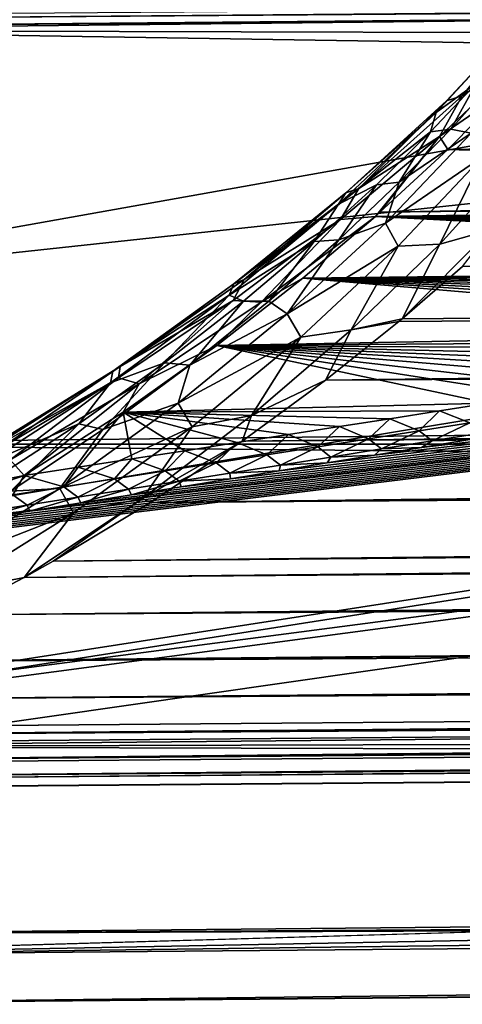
# Model space of a CAD drawing. Header units: millimetres. Extents: x -147 to 182, y -41 to 41.
# Tile 265 of 309: x 139.82 to 140.98, y -23 to -20.43. Entities that reach past the tile are written whole.
import ezdxf

# ---------------------------------------------------------------- set-up
doc = ezdxf.new("R2010")
doc.units = ezdxf.units.MM
doc.header["$LTSCALE"] = 51.403556
for name, color, linetype in [('105', 7, 'CONTINUOUS'), ('107', 7, 'CONTINUOUS'), ('111', 7, 'CONTINUOUS'), ('114', 7, 'CONTINUOUS'), ('115', 7, 'CONTINUOUS'), ('119', 7, 'CONTINUOUS'), ('123', 7, 'CONTINUOUS'), ('124', 7, 'CONTINUOUS'), ('97', 7, 'CONTINUOUS'), ('98', 7, 'CONTINUOUS'), ('99', 7, 'CONTINUOUS')]:
    doc.layers.add(name, color=color, linetype=linetype)

msp = doc.modelspace()

# ---------------------------------------------------------------- linework, layer by layer
at = {"layer": '105', "color": 7, "linetype": 'CONTINUOUS'}
for points in [[(138.9012, -20.4348, 10.3685), (138.9012, -20.425, 10.3493), (159.591, -20.2643, 10.3052), (138.9012, -20.4348, 10.3685)], [(140.81, -21.2204, 5.8794), (140.6189, -21.3729, 5.749), (181.0337, -20.8322, 5.8139), (140.81, -21.2204, 5.8794)], [(181.0337, -20.8322, 5.8139), (140.6189, -21.3729, 5.749), (181.0281, -21.0917, 5.5879), (181.0337, -20.8322, 5.8139)], [(140.8185, -21.2133, 5.8858), (140.81, -21.2204, 5.8794), (181.0337, -20.8322, 5.8139), (140.8185, -21.2133, 5.8858)], [(140.9753, -21.077, 6.016), (140.8185, -21.2133, 5.8858), (181.0337, -20.8322, 5.8139), (140.9753, -21.077, 6.016)], [(140.6189, -21.3729, 5.749), (140.402, -21.5318, 5.6274), (181.0281, -21.0917, 5.5879), (140.6189, -21.3729, 5.749)], [(181.0281, -21.0917, 5.5879), (140.402, -21.5318, 5.6274), (181.0206, -21.2007, 5.5046), (181.0281, -21.0917, 5.5879)], [(140.402, -21.5318, 5.6274), (140.1638, -21.691, 5.5183), (181.0206, -21.2007, 5.5046), (140.402, -21.5318, 5.6274)], [(181.0206, -21.2007, 5.5046), (140.1638, -21.691, 5.5183), (181.0039, -21.302, 5.4328), (181.0206, -21.2007, 5.5046)], [(181.0039, -21.302, 5.4328), (140.1638, -21.691, 5.5183), (180.9792, -21.3952, 5.3711), (181.0039, -21.302, 5.4328)], [(140.1638, -21.691, 5.5183), (139.9104, -21.8438, 5.4246), (180.9792, -21.3952, 5.3711), (140.1638, -21.691, 5.5183)], [(180.9792, -21.3952, 5.3711), (139.9104, -21.8438, 5.4246), (180.9474, -21.4808, 5.3179), (180.9792, -21.3952, 5.3711)], [(139.9104, -21.8438, 5.4246), (139.8353, -21.8859, 5.4005), (180.9474, -21.4808, 5.3179), (139.9104, -21.8438, 5.4246)], [(180.9474, -21.4808, 5.3179), (139.8353, -21.8859, 5.4005), (180.9094, -21.5592, 5.272), (180.9474, -21.4808, 5.3179)], [(139.8353, -21.8859, 5.4005), (139.6491, -21.9837, 5.3473), (180.9094, -21.5592, 5.272), (139.8353, -21.8859, 5.4005)], [(180.9094, -21.5592, 5.272), (139.6491, -21.9837, 5.3473), (180.8658, -21.6306, 5.2324), (180.9094, -21.5592, 5.272)], [(180.8658, -21.6306, 5.2324), (139.6491, -21.9837, 5.3473), (180.8172, -21.6953, 5.1984), (180.8658, -21.6306, 5.2324)], [(139.6491, -21.9837, 5.3473), (139.3878, -22.1053, 5.2865), (180.8172, -21.6953, 5.1984), (139.6491, -21.9837, 5.3473)], [(180.8172, -21.6953, 5.1984), (139.3878, -22.1053, 5.2865), (180.7642, -21.7533, 5.1693), (180.8172, -21.6953, 5.1984)], [(180.7642, -21.7533, 5.1693), (139.3878, -22.1053, 5.2865), (180.6464, -21.8495, 5.1239), (180.7642, -21.7533, 5.1693)], [(139.3878, -22.1053, 5.2865), (139.1353, -22.2045, 5.2411), (180.6464, -21.8495, 5.1239), (139.3878, -22.1053, 5.2865)], [(180.6464, -21.8495, 5.1239), (139.1353, -22.2045, 5.2411), (180.5161, -21.9191, 5.0933), (180.6464, -21.8495, 5.1239)], [(139.1353, -22.2045, 5.2411), (138.9012, -22.2791, 5.2094), (180.5161, -21.9191, 5.0933), (139.1353, -22.2045, 5.2411)], [(180.5161, -21.9191, 5.0933), (138.9012, -22.2791, 5.2094), (138.9012, -22.2988, 5.2009), (180.5161, -21.9191, 5.0933)], [(180.377, -21.9617, 5.0758), (180.5161, -21.9191, 5.0933), (138.9012, -22.2988, 5.2009), (180.377, -21.9617, 5.0758)], [(180.377, -21.9617, 5.0758), (138.9012, -22.2988, 5.2009), (159.591, -22.1474, 5.1314), (180.377, -21.9617, 5.0758)], [(138.9012, -22.3187, 5.1925), (159.591, -22.1474, 5.1314), (138.9012, -22.2988, 5.2009), (138.9012, -22.3187, 5.1925)]]:
    msp.add_3dface(points, dxfattribs=at)
at = {"layer": '107', "color": 7, "linetype": 'CONTINUOUS'}
for points in [[(180.2356, -20.0965, 10.4204), (159.6513, -20.2636, 10.4885), (138.9017, -20.4545, 10.4918), (180.2356, -20.0965, 10.4204)], [(180.2356, -20.1138, 10.3655), (180.2356, -20.0965, 10.4204), (138.9017, -20.4545, 10.4918), (180.2356, -20.1138, 10.3655)], [(180.2356, -20.1144, 10.3616), (180.2356, -20.1138, 10.3655), (138.9017, -20.4545, 10.4918), (180.2356, -20.1144, 10.3616)], [(138.9012, -20.4348, 10.3685), (159.591, -20.2643, 10.3052), (180.2354, -20.1139, 10.3022), (138.9012, -20.4348, 10.3685)], [(138.9012, -20.4348, 10.3685), (180.2354, -20.1139, 10.3022), (138.9015, -20.4545, 10.4284), (138.9012, -20.4348, 10.3685)], [(180.2354, -20.1139, 10.3022), (180.2356, -20.1144, 10.3616), (138.9015, -20.4545, 10.4284), (180.2354, -20.1139, 10.3022)], [(138.9015, -20.4545, 10.4284), (180.2356, -20.1144, 10.3616), (138.9017, -20.4545, 10.4918), (138.9015, -20.4545, 10.4284)], [(138.9018, -20.4347, 10.5518), (138.9017, -20.4545, 10.4918), (159.6513, -20.2636, 10.4885), (138.9018, -20.4347, 10.5518)]]:
    msp.add_3dface(points, dxfattribs=at)
at = {"layer": '111', "color": 7, "linetype": 'CONTINUOUS'}
for points in [[(180.2351, -21.9765, 5.0705), (159.591, -22.1474, 5.1314), (138.9015, -22.3646, 5.1656), (180.2351, -21.9765, 5.0705)], [(180.2354, -22.0302, 5.037), (180.2351, -21.9765, 5.0705), (138.9015, -22.3646, 5.1656), (180.2354, -22.0302, 5.037)], [(138.9017, -22.4065, 5.1209), (180.2354, -22.0302, 5.037), (138.9015, -22.3718, 5.1597), (138.9017, -22.4065, 5.1209)], [(138.9015, -22.3718, 5.1597), (180.2354, -22.0302, 5.037), (138.9015, -22.3646, 5.1656), (138.9015, -22.3718, 5.1597)], [(180.2356, -22.0688, 4.9918), (180.2354, -22.0302, 5.037), (138.9017, -22.4065, 5.1209), (180.2356, -22.0688, 4.9918)], [(180.2356, -22.0708, 4.9885), (180.2356, -22.0688, 4.9918), (138.9017, -22.4128, 5.111), (180.2356, -22.0708, 4.9885)], [(138.9017, -22.4128, 5.111), (180.2356, -22.0688, 4.9918), (138.9017, -22.4065, 5.1209), (138.9017, -22.4128, 5.111)], [(138.9018, -22.4365, 5.052), (180.2356, -22.0708, 4.9885), (138.9017, -22.4128, 5.111), (138.9018, -22.4365, 5.052)], [(138.9018, -22.4365, 5.052), (159.6513, -22.2647, 4.9906), (180.2356, -22.0708, 4.9885), (138.9018, -22.4365, 5.052)], [(159.591, -22.1474, 5.1314), (138.9012, -22.3187, 5.1925), (138.9015, -22.3646, 5.1656), (159.591, -22.1474, 5.1314)]]:
    msp.add_3dface(points, dxfattribs=at)
at = {"layer": '114', "color": 7, "linetype": 'CONTINUOUS'}
for points in [[(140.9373, -20.7724, 5.66), (141.0891, -20.619, 5.8182), (145.401, -20.7014, 5.6209), (140.9373, -20.7724, 5.66)], [(145.2854, -20.7224, 5.6026), (140.9373, -20.7724, 5.66), (145.401, -20.7014, 5.6209), (145.2854, -20.7224, 5.6026)], [(145.1672, -20.7438, 5.5843), (140.9373, -20.7724, 5.66), (145.2854, -20.7224, 5.6026), (145.1672, -20.7438, 5.5843)], [(145.0465, -20.7655, 5.566), (140.9373, -20.7724, 5.66), (145.1672, -20.7438, 5.5843), (145.0465, -20.7655, 5.566)], [(140.761, -20.936, 5.5086), (140.9373, -20.7724, 5.66), (144.427, -20.8748, 5.4777), (140.761, -20.936, 5.5086)], [(144.923, -20.7875, 5.5476), (140.9373, -20.7724, 5.66), (145.0465, -20.7655, 5.566), (144.923, -20.7875, 5.5476)], [(144.427, -20.8748, 5.4777), (140.9373, -20.7724, 5.66), (144.5482, -20.8536, 5.4943), (144.427, -20.8748, 5.4777)], [(144.5482, -20.8536, 5.4943), (140.9373, -20.7724, 5.66), (144.6671, -20.8328, 5.5109), (144.5482, -20.8536, 5.4943)], [(144.6671, -20.8328, 5.5109), (140.9373, -20.7724, 5.66), (144.7965, -20.81, 5.5293), (144.6671, -20.8328, 5.5109)], [(144.7965, -20.81, 5.5293), (140.9373, -20.7724, 5.66), (144.923, -20.7875, 5.5476), (144.7965, -20.81, 5.5293)], [(144.3034, -20.8963, 5.4611), (140.761, -20.936, 5.5086), (144.427, -20.8748, 5.4777), (144.3034, -20.8963, 5.4611)], [(140.7491, -20.9465, 5.4994), (140.761, -20.936, 5.5086), (144.3034, -20.8963, 5.4611), (140.7491, -20.9465, 5.4994)], [(144.1771, -20.9181, 5.4445), (140.7491, -20.9465, 5.4994), (144.3034, -20.8963, 5.4611), (144.1771, -20.9181, 5.4445)], [(144.0481, -20.9403, 5.4279), (140.7491, -20.9465, 5.4994), (144.1771, -20.9181, 5.4445), (144.0481, -20.9403, 5.4279)], [(140.5601, -21.1074, 5.3665), (140.7491, -20.9465, 5.4994), (143.2429, -21.0765, 5.3313), (140.5601, -21.1074, 5.3665)], [(143.9166, -20.9628, 5.4114), (140.7491, -20.9465, 5.4994), (144.0481, -20.9403, 5.4279), (143.9166, -20.9628, 5.4114)], [(143.2429, -21.0765, 5.3313), (140.7491, -20.9465, 5.4994), (143.3638, -21.0562, 5.3451), (143.2429, -21.0765, 5.3313)], [(143.3638, -21.0562, 5.3451), (140.7491, -20.9465, 5.4994), (143.5063, -21.0323, 5.3616), (143.3638, -21.0562, 5.3451)], [(143.5063, -21.0323, 5.3616), (140.7491, -20.9465, 5.4994), (143.6459, -21.0088, 5.3782), (143.5063, -21.0323, 5.3616)], [(143.6459, -21.0088, 5.3782), (140.7491, -20.9465, 5.4994), (143.7826, -20.9856, 5.3948), (143.6459, -21.0088, 5.3782)], [(143.7826, -20.9856, 5.3948), (140.7491, -20.9465, 5.4994), (143.9166, -20.9628, 5.4114), (143.7826, -20.9856, 5.3948)], [(143.1201, -21.0969, 5.3175), (140.5601, -21.1074, 5.3665), (143.2429, -21.0765, 5.3313), (143.1201, -21.0969, 5.3175)], [(140.3362, -21.2826, 5.2366), (140.5601, -21.1074, 5.3665), (142.2008, -21.2477, 5.2218), (140.3362, -21.2826, 5.2366)], [(142.9953, -21.1176, 5.3038), (140.5601, -21.1074, 5.3665), (143.1201, -21.0969, 5.3175), (142.9953, -21.1176, 5.3038)], [(142.2008, -21.2477, 5.2218), (140.5601, -21.1074, 5.3665), (142.3386, -21.2254, 5.2354), (142.2008, -21.2477, 5.2218)], [(142.3386, -21.2254, 5.2354), (140.5601, -21.1074, 5.3665), (142.4743, -21.2033, 5.249), (142.3386, -21.2254, 5.2354)], [(142.4743, -21.2033, 5.249), (140.5601, -21.1074, 5.3665), (142.6078, -21.1814, 5.2627), (142.4743, -21.2033, 5.249)], [(142.6078, -21.1814, 5.2627), (140.5601, -21.1074, 5.3665), (142.7392, -21.1599, 5.2764), (142.6078, -21.1814, 5.2627)], [(142.7392, -21.1599, 5.2764), (140.5601, -21.1074, 5.3665), (142.8683, -21.1386, 5.2901), (142.7392, -21.1599, 5.2764)], [(142.8683, -21.1386, 5.2901), (140.5601, -21.1074, 5.3665), (142.9953, -21.1176, 5.3038), (142.8683, -21.1386, 5.2901)], [(142.0607, -21.2704, 5.2082), (140.3362, -21.2826, 5.2366), (142.2008, -21.2477, 5.2218), (142.0607, -21.2704, 5.2082)], [(140.0929, -21.4558, 5.1218), (140.3362, -21.2826, 5.2366), (141.0434, -21.4327, 5.1172), (140.0929, -21.4558, 5.1218)], [(141.9181, -21.2934, 5.1947), (140.3362, -21.2826, 5.2366), (142.0607, -21.2704, 5.2082), (141.9181, -21.2934, 5.1947)], [(141.0434, -21.4327, 5.1172), (140.3362, -21.2826, 5.2366), (141.1691, -21.4129, 5.1278), (141.0434, -21.4327, 5.1172)], [(141.1691, -21.4129, 5.1278), (140.3362, -21.2826, 5.2366), (141.293, -21.3932, 5.1384), (141.1691, -21.4129, 5.1278)], [(141.293, -21.3932, 5.1384), (140.3362, -21.2826, 5.2366), (141.4153, -21.3738, 5.1491), (141.293, -21.3932, 5.1384)], [(141.4153, -21.3738, 5.1491), (140.3362, -21.2826, 5.2366), (141.536, -21.3546, 5.1597), (141.4153, -21.3738, 5.1491)], [(141.536, -21.3546, 5.1597), (140.3362, -21.2826, 5.2366), (141.6553, -21.3355, 5.1705), (141.536, -21.3546, 5.1597)], [(141.6553, -21.3355, 5.1705), (140.3362, -21.2826, 5.2366), (141.773, -21.3167, 5.1812), (141.6553, -21.3355, 5.1705)], [(141.773, -21.3167, 5.1812), (140.3362, -21.2826, 5.2366), (141.9181, -21.2934, 5.1947), (141.773, -21.3167, 5.1812)], [(140.916, -21.4528, 5.1066), (140.0929, -21.4558, 5.1218), (141.0434, -21.4327, 5.1172), (140.916, -21.4528, 5.1066)], [(139.8348, -21.6211, 5.0239), (140.0929, -21.4558, 5.1218), (139.9759, -21.5993, 5.0341), (139.8348, -21.6211, 5.0239)], [(139.9759, -21.5993, 5.0341), (140.0929, -21.4558, 5.1218), (140.1153, -21.5778, 5.0443), (139.9759, -21.5993, 5.0341)], [(140.7868, -21.4731, 5.0961), (140.0929, -21.4558, 5.1218), (140.916, -21.4528, 5.1066), (140.7868, -21.4731, 5.0961)], [(140.1153, -21.5778, 5.0443), (140.0929, -21.4558, 5.1218), (140.2529, -21.5564, 5.0545), (140.1153, -21.5778, 5.0443)], [(140.2529, -21.5564, 5.0545), (140.0929, -21.4558, 5.1218), (140.3889, -21.5352, 5.0649), (140.2529, -21.5564, 5.0545)], [(140.3889, -21.5352, 5.0649), (140.0929, -21.4558, 5.1218), (140.5233, -21.5143, 5.0752), (140.3889, -21.5352, 5.0649)], [(140.5233, -21.5143, 5.0752), (140.0929, -21.4558, 5.1218), (140.6559, -21.4936, 5.0857), (140.5233, -21.5143, 5.0752)], [(140.6559, -21.4936, 5.0857), (140.0929, -21.4558, 5.1218), (140.7868, -21.4731, 5.0961), (140.6559, -21.4936, 5.0857)]]:
    msp.add_3dface(points, dxfattribs=at)
at = {"layer": '115', "color": 7, "linetype": 'CONTINUOUS'}
for points in [[(140.916, -21.4528, 5.1066), (141.0434, -21.4327, 5.1172), (140.9951, -21.4839, 5.0747), (140.916, -21.4528, 5.1066)], [(140.7868, -21.4731, 5.0961), (140.916, -21.4528, 5.1066), (140.863, -21.5049, 5.064), (140.7868, -21.4731, 5.0961)], [(140.863, -21.5049, 5.064), (140.916, -21.4528, 5.1066), (140.9951, -21.4839, 5.0747), (140.863, -21.5049, 5.064)], [(140.5233, -21.5143, 5.0752), (140.6559, -21.4936, 5.0857), (140.5989, -21.5467, 5.0434), (140.5233, -21.5143, 5.0752)], [(140.5989, -21.5467, 5.0434), (140.6559, -21.4936, 5.0857), (140.731, -21.5258, 5.0536), (140.5989, -21.5467, 5.0434)], [(140.6559, -21.4936, 5.0857), (140.7868, -21.4731, 5.0961), (140.731, -21.5258, 5.0536), (140.6559, -21.4936, 5.0857)], [(140.731, -21.5258, 5.0536), (140.7868, -21.4731, 5.0961), (140.863, -21.5049, 5.064), (140.731, -21.5258, 5.0536)], [(140.863, -21.5049, 5.064), (140.9951, -21.4839, 5.0747), (140.8966, -21.5307, 5.0178), (140.863, -21.5049, 5.064)], [(140.8966, -21.5307, 5.0178), (140.9951, -21.4839, 5.0747), (141.0282, -21.5095, 5.0282), (140.8966, -21.5307, 5.0178)], [(140.3889, -21.5352, 5.0649), (140.5233, -21.5143, 5.0752), (140.4667, -21.5675, 5.0333), (140.3889, -21.5352, 5.0649)], [(140.4667, -21.5675, 5.0333), (140.5233, -21.5143, 5.0752), (140.5989, -21.5467, 5.0434), (140.4667, -21.5675, 5.0333)], [(140.731, -21.5258, 5.0536), (140.863, -21.5049, 5.064), (140.765, -21.5518, 5.0075), (140.731, -21.5258, 5.0536)], [(140.765, -21.5518, 5.0075), (140.863, -21.5049, 5.064), (140.8966, -21.5307, 5.0178), (140.765, -21.5518, 5.0075)], [(140.9892, -21.5282, 4.9883), (140.8966, -21.5307, 5.0178), (141.0282, -21.5095, 5.0282), (140.9892, -21.5282, 4.9883)], [(140.2529, -21.5564, 5.0545), (140.3889, -21.5352, 5.0649), (140.3346, -21.5883, 5.0234), (140.2529, -21.5564, 5.0545)], [(140.3346, -21.5883, 5.0234), (140.3889, -21.5352, 5.0649), (140.4667, -21.5675, 5.0333), (140.3346, -21.5883, 5.0234)], [(140.4667, -21.5675, 5.0333), (140.5989, -21.5467, 5.0434), (140.5017, -21.5939, 4.9875), (140.4667, -21.5675, 5.0333)], [(140.5017, -21.5939, 4.9875), (140.5989, -21.5467, 5.0434), (140.6334, -21.5729, 4.9974), (140.5017, -21.5939, 4.9875)], [(140.5989, -21.5467, 5.0434), (140.731, -21.5258, 5.0536), (140.6334, -21.5729, 4.9974), (140.5989, -21.5467, 5.0434)], [(140.6334, -21.5729, 4.9974), (140.731, -21.5258, 5.0536), (140.765, -21.5518, 5.0075), (140.6334, -21.5729, 4.9974)], [(140.8687, -21.548, 4.9778), (140.7468, -21.568, 4.9672), (140.765, -21.5518, 5.0075), (140.8687, -21.548, 4.9778)], [(140.8687, -21.548, 4.9778), (140.765, -21.5518, 5.0075), (140.8966, -21.5307, 5.0178), (140.8687, -21.548, 4.9778)], [(140.9892, -21.5282, 4.9883), (140.8687, -21.548, 4.9778), (140.8966, -21.5307, 5.0178), (140.9892, -21.5282, 4.9883)], [(140.1153, -21.5778, 5.0443), (140.2529, -21.5564, 5.0545), (140.2024, -21.609, 5.0137), (140.1153, -21.5778, 5.0443)], [(140.2024, -21.609, 5.0137), (140.2529, -21.5564, 5.0545), (140.3346, -21.5883, 5.0234), (140.2024, -21.609, 5.0137)], [(140.3346, -21.5883, 5.0234), (140.4667, -21.5675, 5.0333), (140.37, -21.6149, 4.9778), (140.3346, -21.5883, 5.0234)], [(140.37, -21.6149, 4.9778), (140.4667, -21.5675, 5.0333), (140.5017, -21.5939, 4.9875), (140.37, -21.6149, 4.9778)], [(140.6234, -21.5882, 4.9567), (140.5017, -21.5939, 4.9875), (140.6334, -21.5729, 4.9974), (140.6234, -21.5882, 4.9567)], [(140.7468, -21.568, 4.9672), (140.6234, -21.5882, 4.9567), (140.6334, -21.5729, 4.9974), (140.7468, -21.568, 4.9672)], [(140.7468, -21.568, 4.9672), (140.6334, -21.5729, 4.9974), (140.765, -21.5518, 5.0075), (140.7468, -21.568, 4.9672)], [(139.8348, -21.6211, 5.0239), (139.9759, -21.5993, 5.0341), (139.9381, -21.6503, 4.9948), (139.8348, -21.6211, 5.0239)], [(139.9381, -21.6503, 4.9948), (139.9759, -21.5993, 5.0341), (140.0703, -21.6297, 5.0041), (139.9381, -21.6503, 4.9948)], [(139.9759, -21.5993, 5.0341), (140.1153, -21.5778, 5.0443), (140.0703, -21.6297, 5.0041), (139.9759, -21.5993, 5.0341)], [(140.0703, -21.6297, 5.0041), (140.1153, -21.5778, 5.0443), (140.2024, -21.609, 5.0137), (140.0703, -21.6297, 5.0041)], [(140.2024, -21.609, 5.0137), (140.3346, -21.5883, 5.0234), (140.2383, -21.6358, 4.9682), (140.2024, -21.609, 5.0137)], [(140.2383, -21.6358, 4.9682), (140.3346, -21.5883, 5.0234), (140.37, -21.6149, 4.9778), (140.2383, -21.6358, 4.9682)], [(140.4985, -21.6086, 4.9463), (140.37, -21.6149, 4.9778), (140.5017, -21.5939, 4.9875), (140.4985, -21.6086, 4.9463)], [(140.6234, -21.5882, 4.9567), (140.4985, -21.6086, 4.9463), (140.5017, -21.5939, 4.9875), (140.6234, -21.5882, 4.9567)], [(139.7421, -21.6529, 5.0059), (139.8348, -21.6211, 5.0239), (139.8058, -21.6709, 4.9855), (139.7421, -21.6529, 5.0059)], [(139.8058, -21.6709, 4.9855), (139.8348, -21.6211, 5.0239), (139.9381, -21.6503, 4.9948), (139.8058, -21.6709, 4.9855)], [(140.0703, -21.6297, 5.0041), (140.2024, -21.609, 5.0137), (140.1066, -21.6567, 4.9589), (140.0703, -21.6297, 5.0041)], [(140.1066, -21.6567, 4.9589), (140.2024, -21.609, 5.0137), (140.2383, -21.6358, 4.9682), (140.1066, -21.6567, 4.9589)], [(140.372, -21.6292, 4.9359), (140.2383, -21.6358, 4.9682), (140.37, -21.6149, 4.9778), (140.372, -21.6292, 4.9359)], [(140.4985, -21.6086, 4.9463), (140.372, -21.6292, 4.9359), (140.37, -21.6149, 4.9778), (140.4985, -21.6086, 4.9463)], [(139.8058, -21.6709, 4.9855), (139.9381, -21.6503, 4.9948), (139.8431, -21.6983, 4.9406), (139.8058, -21.6709, 4.9855)], [(139.8431, -21.6983, 4.9406), (139.9381, -21.6503, 4.9948), (139.9749, -21.6775, 4.9497), (139.8431, -21.6983, 4.9406)], [(139.9381, -21.6503, 4.9948), (140.0703, -21.6297, 5.0041), (139.9749, -21.6775, 4.9497), (139.9381, -21.6503, 4.9948)], [(139.9749, -21.6775, 4.9497), (140.0703, -21.6297, 5.0041), (140.1066, -21.6567, 4.9589), (139.9749, -21.6775, 4.9497)], [(140.1142, -21.6711, 4.9152), (140.1066, -21.6567, 4.9589), (140.2383, -21.6358, 4.9682), (140.1142, -21.6711, 4.9152)], [(140.2439, -21.6501, 4.9255), (140.1142, -21.6711, 4.9152), (140.2383, -21.6358, 4.9682), (140.2439, -21.6501, 4.9255)], [(140.372, -21.6292, 4.9359), (140.2439, -21.6501, 4.9255), (140.2383, -21.6358, 4.9682), (140.372, -21.6292, 4.9359)], [(139.7113, -21.719, 4.9317), (139.8058, -21.6709, 4.9855), (139.8431, -21.6983, 4.9406), (139.7113, -21.719, 4.9317)], [(139.9827, -21.6924, 4.905), (139.9749, -21.6775, 4.9497), (140.1066, -21.6567, 4.9589), (139.9827, -21.6924, 4.905)], [(140.1142, -21.6711, 4.9152), (139.9827, -21.6924, 4.905), (140.1066, -21.6567, 4.9589), (140.1142, -21.6711, 4.9152)], [(139.7147, -21.7355, 4.8847), (139.7113, -21.719, 4.9317), (139.8431, -21.6983, 4.9406), (139.7147, -21.7355, 4.8847)], [(139.8495, -21.7138, 4.8948), (139.7147, -21.7355, 4.8847), (139.8431, -21.6983, 4.9406), (139.8495, -21.7138, 4.8948)], [(139.8495, -21.7138, 4.8948), (139.8431, -21.6983, 4.9406), (139.9749, -21.6775, 4.9497), (139.8495, -21.7138, 4.8948)], [(139.9827, -21.6924, 4.905), (139.8495, -21.7138, 4.8948), (139.9749, -21.6775, 4.9497), (139.9827, -21.6924, 4.905)]]:
    msp.add_3dface(points, dxfattribs=at)
at = {"layer": '119', "color": 7, "linetype": 'CONTINUOUS'}
for points in [[(141.0587, -20.5924, 6.24), (140.9455, -20.7194, 6.1001), (140.998, -20.7298, 6.1946), (141.0587, -20.5924, 6.24)], [(140.9455, -20.7194, 6.1001), (140.811, -20.8579, 5.9636), (140.998, -20.7298, 6.1946), (140.9455, -20.7194, 6.1001)], [(140.998, -20.7298, 6.1946), (140.811, -20.8579, 5.9636), (140.7752, -20.964, 5.9624), (140.998, -20.7298, 6.1946)], [(140.998, -20.7298, 6.1946), (140.7752, -20.964, 5.9624), (141.0283, -20.7904, 6.2225), (140.998, -20.7298, 6.1946)], [(141.0283, -20.7904, 6.2225), (140.7752, -20.964, 5.9624), (140.8087, -21.0243, 5.9874), (141.0283, -20.7904, 6.2225)], [(141.0283, -20.7904, 6.2225), (140.8087, -21.0243, 5.9874), (140.917, -21.0185, 6.0491), (141.0283, -20.7904, 6.2225)], [(141.1153, -20.7993, 6.2835), (141.0283, -20.7904, 6.2225), (140.917, -21.0185, 6.0491), (141.1153, -20.7993, 6.2835)], [(141.1153, -20.7993, 6.2835), (140.917, -21.0185, 6.0491), (141.0498, -20.9817, 6.1139), (141.1153, -20.7993, 6.2835)], [(140.811, -20.8579, 5.9636), (140.6536, -21.0076, 5.832), (140.7752, -20.964, 5.9624), (140.811, -20.8579, 5.9636)], [(140.7752, -20.964, 5.9624), (140.6536, -21.0076, 5.832), (140.5191, -21.2004, 5.7665), (140.7752, -20.964, 5.9624)], [(140.7752, -20.964, 5.9624), (140.5191, -21.2004, 5.7665), (140.8087, -21.0243, 5.9874), (140.7752, -20.964, 5.9624)], [(140.8185, -21.2133, 5.8858), (140.9753, -21.077, 6.016), (141.0498, -20.9817, 6.1139), (140.8185, -21.2133, 5.8858)], [(140.917, -21.0185, 6.0491), (140.8185, -21.2133, 5.8858), (141.0498, -20.9817, 6.1139), (140.917, -21.0185, 6.0491)], [(140.6536, -21.0076, 5.832), (140.4718, -21.1672, 5.707), (140.5191, -21.2004, 5.7665), (140.6536, -21.0076, 5.832)], [(140.8087, -21.0243, 5.9874), (140.5191, -21.2004, 5.7665), (140.5547, -21.261, 5.7873), (140.8087, -21.0243, 5.9874)], [(140.8087, -21.0243, 5.9874), (140.5547, -21.261, 5.7873), (140.6858, -21.2421, 5.8458), (140.8087, -21.0243, 5.9874)], [(140.8185, -21.2133, 5.8858), (140.917, -21.0185, 6.0491), (140.6858, -21.2421, 5.8458), (140.8185, -21.2133, 5.8858)], [(140.917, -21.0185, 6.0491), (140.8087, -21.0243, 5.9874), (140.6858, -21.2421, 5.8458), (140.917, -21.0185, 6.0491)], [(140.4718, -21.1672, 5.707), (140.2659, -21.3337, 5.5912), (140.5191, -21.2004, 5.7665), (140.4718, -21.1672, 5.707)], [(140.5191, -21.2004, 5.7665), (140.2659, -21.3337, 5.5912), (140.2354, -21.4325, 5.6034), (140.5191, -21.2004, 5.7665)], [(140.5191, -21.2004, 5.7665), (140.2354, -21.4325, 5.6034), (140.5547, -21.261, 5.7873), (140.5191, -21.2004, 5.7665)], [(140.81, -21.2204, 5.8794), (140.8185, -21.2133, 5.8858), (140.6858, -21.2421, 5.8458), (140.81, -21.2204, 5.8794)], [(140.6189, -21.3729, 5.749), (140.81, -21.2204, 5.8794), (140.6858, -21.2421, 5.8458), (140.6189, -21.3729, 5.749)], [(140.5547, -21.261, 5.7873), (140.2354, -21.4325, 5.6034), (140.2718, -21.4942, 5.6192), (140.5547, -21.261, 5.7873)], [(140.5547, -21.261, 5.7873), (140.2718, -21.4942, 5.6192), (140.4267, -21.4645, 5.6715), (140.5547, -21.261, 5.7873)], [(140.6189, -21.3729, 5.749), (140.6858, -21.2421, 5.8458), (140.4267, -21.4645, 5.6715), (140.6189, -21.3729, 5.749)], [(140.6858, -21.2421, 5.8458), (140.5547, -21.261, 5.7873), (140.4267, -21.4645, 5.6715), (140.6858, -21.2421, 5.8458)], [(140.2659, -21.3337, 5.5912), (140.0401, -21.5009, 5.4883), (140.2354, -21.4325, 5.6034), (140.2659, -21.3337, 5.5912)], [(140.402, -21.5318, 5.6274), (140.6189, -21.3729, 5.749), (140.4267, -21.4645, 5.6715), (140.402, -21.5318, 5.6274)], [(140.2354, -21.4325, 5.6034), (140.0401, -21.5009, 5.4883), (139.9276, -21.6548, 5.47), (140.2354, -21.4325, 5.6034)], [(140.2354, -21.4325, 5.6034), (139.9276, -21.6548, 5.47), (140.2718, -21.4942, 5.6192), (140.2354, -21.4325, 5.6034)], [(140.402, -21.5318, 5.6274), (140.4267, -21.4645, 5.6715), (140.1428, -21.6806, 5.5239), (140.402, -21.5318, 5.6274)], [(140.4267, -21.4645, 5.6715), (140.2718, -21.4942, 5.6192), (140.1428, -21.6806, 5.5239), (140.4267, -21.4645, 5.6715)], [(140.2718, -21.4942, 5.6192), (139.9276, -21.6548, 5.47), (139.9634, -21.7179, 5.4802), (140.2718, -21.4942, 5.6192)], [(140.2718, -21.4942, 5.6192), (139.9634, -21.7179, 5.4802), (140.1428, -21.6806, 5.5239), (140.2718, -21.4942, 5.6192)], [(140.0401, -21.5009, 5.4883), (139.8003, -21.6617, 5.4006), (139.9276, -21.6548, 5.47), (140.0401, -21.5009, 5.4883)], [(140.1638, -21.691, 5.5183), (140.402, -21.5318, 5.6274), (140.1428, -21.6806, 5.5239), (140.1638, -21.691, 5.5183)], [(139.9276, -21.6548, 5.47), (139.8003, -21.6617, 5.4006), (139.5976, -21.8608, 5.3635), (139.9276, -21.6548, 5.47)], [(139.9276, -21.6548, 5.47), (139.5976, -21.8608, 5.3635), (139.9634, -21.7179, 5.4802), (139.9276, -21.6548, 5.47)], [(139.8353, -21.8859, 5.4005), (139.9104, -21.8438, 5.4246), (140.1428, -21.6806, 5.5239), (139.8353, -21.8859, 5.4005)], [(139.9634, -21.7179, 5.4802), (139.8353, -21.8859, 5.4005), (140.1428, -21.6806, 5.5239), (139.9634, -21.7179, 5.4802)], [(139.9104, -21.8438, 5.4246), (140.1638, -21.691, 5.5183), (140.1428, -21.6806, 5.5239), (139.9104, -21.8438, 5.4246)], [(139.9634, -21.7179, 5.4802), (139.5976, -21.8608, 5.3635), (139.631, -21.9259, 5.3677), (139.9634, -21.7179, 5.4802)], [(139.8353, -21.8859, 5.4005), (139.9634, -21.7179, 5.4802), (139.631, -21.9259, 5.3677), (139.8353, -21.8859, 5.4005)], [(139.6491, -21.9837, 5.3473), (139.8353, -21.8859, 5.4005), (139.631, -21.9259, 5.3677), (139.6491, -21.9837, 5.3473)]]:
    msp.add_3dface(points, dxfattribs=at)
at = {"layer": '123', "color": 7, "linetype": 'CONTINUOUS'}
for points in [[(139.8348, -21.6211, 5.0239), (139.5015, -21.6871, 5.0113), (139.7987, -21.5798, 5.0622), (139.8348, -21.6211, 5.0239)], [(139.8348, -21.6211, 5.0239), (139.7421, -21.6529, 5.0059), (139.5015, -21.6871, 5.0113), (139.8348, -21.6211, 5.0239)]]:
    msp.add_3dface(points, dxfattribs=at)
at = {"layer": '124', "color": 7, "linetype": 'CONTINUOUS'}
for points in [[(140.9751, -20.6326, 5.8484), (141.158, -20.4092, 6.1634), (141.2061, -20.3935, 6.1192), (140.9751, -20.6326, 5.8484)], [(140.9751, -20.6326, 5.8484), (141.2061, -20.3935, 6.1192), (141.1462, -20.5207, 5.9336), (140.9751, -20.6326, 5.8484)], [(140.934, -20.6458, 5.8999), (141.1242, -20.4419, 6.2114), (141.158, -20.4092, 6.1634), (140.934, -20.6458, 5.8999)], [(140.934, -20.6458, 5.8999), (141.158, -20.4092, 6.1634), (140.9751, -20.6326, 5.8484), (140.934, -20.6458, 5.8999)], [(140.9075, -20.6762, 5.9537), (141.0117, -20.5995, 6.1292), (141.1242, -20.4419, 6.2114), (140.9075, -20.6762, 5.9537)], [(140.9075, -20.6762, 5.9537), (141.1242, -20.4419, 6.2114), (140.934, -20.6458, 5.8999), (140.9075, -20.6762, 5.9537)], [(141.0891, -20.619, 5.8182), (140.9162, -20.7386, 5.7036), (141.1462, -20.5207, 5.9336), (141.0891, -20.619, 5.8182)], [(140.9162, -20.7386, 5.7036), (140.9751, -20.6326, 5.8484), (141.1462, -20.5207, 5.9336), (140.9162, -20.7386, 5.7036)], [(140.892, -20.7267, 5.9971), (141.0117, -20.5995, 6.1292), (140.9075, -20.6762, 5.9537), (140.892, -20.7267, 5.9971)], [(141.0891, -20.619, 5.8182), (140.9373, -20.7724, 5.66), (140.9162, -20.7386, 5.7036), (141.0891, -20.619, 5.8182)], [(140.6723, -20.8857, 5.6801), (140.9075, -20.6762, 5.9537), (140.934, -20.6458, 5.8999), (140.6723, -20.8857, 5.6801)], [(140.6723, -20.8857, 5.6801), (140.934, -20.6458, 5.8999), (140.7059, -20.8739, 5.6231), (140.6723, -20.8857, 5.6801)], [(140.7059, -20.8739, 5.6231), (140.934, -20.6458, 5.8999), (140.9751, -20.6326, 5.8484), (140.7059, -20.8739, 5.6231)], [(140.7059, -20.8739, 5.6231), (140.9751, -20.6326, 5.8484), (140.9162, -20.7386, 5.7036), (140.7059, -20.8739, 5.6231)], [(140.6531, -20.9149, 5.7375), (140.892, -20.7267, 5.9971), (140.9075, -20.6762, 5.9537), (140.6531, -20.9149, 5.7375)], [(140.6531, -20.9149, 5.7375), (140.9075, -20.6762, 5.9537), (140.6723, -20.8857, 5.6801), (140.6531, -20.9149, 5.7375)], [(140.7519, -20.8644, 5.8687), (140.892, -20.7267, 5.9971), (140.6531, -20.9149, 5.7375), (140.7519, -20.8644, 5.8687)], [(140.7491, -20.9465, 5.4994), (140.6585, -20.955, 5.5102), (140.9162, -20.7386, 5.7036), (140.7491, -20.9465, 5.4994)], [(140.6585, -20.955, 5.5102), (140.7059, -20.8739, 5.6231), (140.9162, -20.7386, 5.7036), (140.6585, -20.955, 5.5102)], [(140.761, -20.936, 5.5086), (140.7491, -20.9465, 5.4994), (140.9162, -20.7386, 5.7036), (140.761, -20.936, 5.5086)], [(140.9373, -20.7724, 5.66), (140.761, -20.936, 5.5086), (140.9162, -20.7386, 5.7036), (140.9373, -20.7724, 5.66)], [(140.4074, -21.1106, 5.4393), (140.6723, -20.8857, 5.6801), (140.7059, -20.8739, 5.6231), (140.4074, -21.1106, 5.4393)], [(140.4074, -21.1106, 5.4393), (140.7059, -20.8739, 5.6231), (140.6585, -20.955, 5.5102), (140.4074, -21.1106, 5.4393)], [(140.5901, -21.0118, 5.7455), (140.7519, -20.8644, 5.8687), (140.6531, -20.9149, 5.7375), (140.5901, -21.0118, 5.7455)], [(140.381, -21.1222, 5.5), (140.6531, -20.9149, 5.7375), (140.6723, -20.8857, 5.6801), (140.381, -21.1222, 5.5)], [(140.381, -21.1222, 5.5), (140.6723, -20.8857, 5.6801), (140.4074, -21.1106, 5.4393), (140.381, -21.1222, 5.5)], [(140.3688, -21.1512, 5.5593), (140.5901, -21.0118, 5.7455), (140.6531, -20.9149, 5.7375), (140.3688, -21.1512, 5.5593)], [(140.3688, -21.1512, 5.5593), (140.6531, -20.9149, 5.7375), (140.381, -21.1222, 5.5), (140.3688, -21.1512, 5.5593)], [(140.3787, -21.1658, 5.3498), (140.4074, -21.1106, 5.4393), (140.6585, -20.955, 5.5102), (140.3787, -21.1658, 5.3498)], [(140.3787, -21.1658, 5.3498), (140.6585, -20.955, 5.5102), (140.4521, -21.17, 5.3206), (140.3787, -21.1658, 5.3498)], [(140.7491, -20.9465, 5.4994), (140.5601, -21.1074, 5.3665), (140.4521, -21.17, 5.3206), (140.7491, -20.9465, 5.4994)], [(140.6585, -20.955, 5.5102), (140.7491, -20.9465, 5.4994), (140.4521, -21.17, 5.3206), (140.6585, -20.955, 5.5102)], [(140.4057, -21.1674, 5.6295), (140.5901, -21.0118, 5.7455), (140.3688, -21.1512, 5.5593), (140.4057, -21.1674, 5.6295)], [(140.0852, -21.3373, 5.2922), (140.381, -21.1222, 5.5), (140.4074, -21.1106, 5.4393), (140.0852, -21.3373, 5.2922)], [(140.0852, -21.3373, 5.2922), (140.4074, -21.1106, 5.4393), (140.3787, -21.1658, 5.3498), (140.0852, -21.3373, 5.2922)], [(140.5601, -21.1074, 5.3665), (140.3362, -21.2826, 5.2366), (140.4521, -21.17, 5.3206), (140.5601, -21.1074, 5.3665)], [(140.0658, -21.3494, 5.3554), (140.3688, -21.1512, 5.5593), (140.381, -21.1222, 5.5), (140.0658, -21.3494, 5.3554)], [(140.0658, -21.3494, 5.3554), (140.381, -21.1222, 5.5), (140.0852, -21.3373, 5.2922), (140.0658, -21.3494, 5.3554)], [(140.0598, -21.3793, 5.4153), (140.2003, -21.3274, 5.5232), (140.3688, -21.1512, 5.5593), (140.0598, -21.3793, 5.4153)], [(140.0598, -21.3793, 5.4153), (140.3688, -21.1512, 5.5593), (140.0658, -21.3494, 5.3554), (140.0598, -21.3793, 5.4153)], [(140.2003, -21.3274, 5.5232), (140.4057, -21.1674, 5.6295), (140.3688, -21.1512, 5.5593), (140.2003, -21.3274, 5.5232)], [(140.0806, -21.367, 5.2192), (140.0852, -21.3373, 5.2922), (140.3787, -21.1658, 5.3498), (140.0806, -21.367, 5.2192)], [(140.0806, -21.367, 5.2192), (140.3787, -21.1658, 5.3498), (140.1343, -21.3826, 5.176), (140.0806, -21.367, 5.2192)], [(140.1343, -21.3826, 5.176), (140.3787, -21.1658, 5.3498), (140.4521, -21.17, 5.3206), (140.1343, -21.3826, 5.176)], [(140.3362, -21.2826, 5.2366), (140.1343, -21.3826, 5.176), (140.4521, -21.17, 5.3206), (140.3362, -21.2826, 5.2366)], [(140.3362, -21.2826, 5.2366), (140.0929, -21.4558, 5.1218), (140.1343, -21.3826, 5.176), (140.3362, -21.2826, 5.2366)], [(139.7669, -21.5545, 5.1157), (139.7431, -21.5481, 5.1782), (140.0852, -21.3373, 5.2922), (139.7669, -21.5545, 5.1157)], [(139.7431, -21.5481, 5.1782), (140.0658, -21.3494, 5.3554), (140.0852, -21.3373, 5.2922), (139.7431, -21.5481, 5.1782)], [(139.7669, -21.5545, 5.1157), (140.0852, -21.3373, 5.2922), (140.0806, -21.367, 5.2192), (139.7669, -21.5545, 5.1157)], [(139.9772, -21.4867, 5.4293), (140.2003, -21.3274, 5.5232), (140.0598, -21.3793, 5.4153), (139.9772, -21.4867, 5.4293)], [(139.7431, -21.5481, 5.1782), (139.7301, -21.5616, 5.2428), (140.0658, -21.3494, 5.3554), (139.7431, -21.5481, 5.1782)], [(139.7301, -21.5616, 5.2428), (140.0598, -21.3793, 5.4153), (140.0658, -21.3494, 5.3554), (139.7301, -21.5616, 5.2428)], [(139.7987, -21.5798, 5.0622), (139.7669, -21.5545, 5.1157), (140.0806, -21.367, 5.2192), (139.7987, -21.5798, 5.0622)], [(139.7987, -21.5798, 5.0622), (140.0806, -21.367, 5.2192), (140.1343, -21.3826, 5.176), (139.7987, -21.5798, 5.0622)], [(139.7293, -21.5933, 5.302), (139.9772, -21.4867, 5.4293), (140.0598, -21.3793, 5.4153), (139.7293, -21.5933, 5.302)], [(139.7301, -21.5616, 5.2428), (139.7293, -21.5933, 5.302), (140.0598, -21.3793, 5.4153), (139.7301, -21.5616, 5.2428)], [(139.8348, -21.6211, 5.0239), (139.7987, -21.5798, 5.0622), (140.1343, -21.3826, 5.176), (139.8348, -21.6211, 5.0239)], [(140.0929, -21.4558, 5.1218), (139.8348, -21.6211, 5.0239), (140.1343, -21.3826, 5.176), (140.0929, -21.4558, 5.1218)], [(139.7408, -21.6396, 5.3492), (139.9772, -21.4867, 5.4293), (139.7293, -21.5933, 5.302), (139.7408, -21.6396, 5.3492)]]:
    msp.add_3dface(points, dxfattribs=at)
at = {"layer": '97', "color": 7, "linetype": 'CONTINUOUS'}
for points in [[(138.9018, -19.1103, -12.7951), (180.2356, -19.9824, -10.6377), (138.9018, -20.462, -10.4988), (138.9018, -19.1103, -12.7951)], [(180.2356, -19.9824, -10.6377), (180.2356, -20.5754, -9.4397), (138.9018, -20.462, -10.4988), (180.2356, -19.9824, -10.6377)], [(180.2356, -20.5754, -9.4397), (180.2356, -21.0968, -8.2087), (138.9018, -20.462, -10.4988), (180.2356, -20.5754, -9.4397)], [(138.9018, -20.462, -10.4988), (180.2356, -21.0968, -8.2087), (138.9018, -21.539, -8.0616), (138.9018, -20.462, -10.4988)], [(180.2356, -21.0968, -8.2087), (180.2356, -21.5445, -6.9492), (138.9018, -21.539, -8.0616), (180.2356, -21.0968, -8.2087)], [(180.2356, -21.5445, -6.9492), (180.2356, -21.9171, -5.6654), (138.9018, -21.539, -8.0616), (180.2356, -21.5445, -6.9492)], [(138.9018, -21.539, -8.0616), (180.2356, -21.9171, -5.6654), (138.9018, -22.3269, -5.5163), (138.9018, -21.539, -8.0616)], [(180.2356, -21.9171, -5.6654), (180.2356, -22.2133, -4.3618), (138.9018, -22.3269, -5.5163), (180.2356, -21.9171, -5.6654)], [(180.2356, -22.0942, 4.9297), (159.6513, -22.2647, 4.9906), (138.9018, -22.8702, 2.423), (180.2356, -22.0942, 4.9297)], [(180.2356, -22.3467, 3.6169), (180.2356, -22.0942, 4.9297), (138.9018, -22.8702, 2.423), (180.2356, -22.3467, 3.6169)], [(180.2356, -22.2133, -4.3618), (180.2356, -22.432, -3.0431), (138.9018, -22.3269, -5.5163), (180.2356, -22.2133, -4.3618)], [(159.6513, -22.2647, 4.9906), (138.9018, -22.4365, 5.052), (138.9018, -22.8702, 2.423), (159.6513, -22.2647, 4.9906)], [(138.9018, -22.3269, -5.5163), (180.2356, -22.432, -3.0431), (138.9018, -22.8151, -2.8968), (138.9018, -22.3269, -5.5163)], [(180.2356, -22.5212, 2.2916), (180.2356, -22.3467, 3.6169), (138.9018, -22.8702, 2.423), (180.2356, -22.5212, 2.2916)], [(180.2356, -22.432, -3.0431), (180.2356, -22.5725, -1.7137), (138.9018, -22.8151, -2.8968), (180.2356, -22.432, -3.0431)], [(180.2356, -22.6172, 0.9583), (180.2356, -22.5212, 2.2916), (138.9018, -22.997, -0.2385), (180.2356, -22.6172, 0.9583)], [(138.9018, -22.997, -0.2385), (180.2356, -22.5212, 2.2916), (138.9018, -22.8702, 2.423), (138.9018, -22.997, -0.2385)], [(180.2356, -22.5725, -1.7137), (180.2356, -22.6343, -0.3784), (138.9018, -22.8151, -2.8968), (180.2356, -22.5725, -1.7137)], [(180.2356, -22.6343, -0.3784), (180.2356, -22.6172, 0.9583), (138.9018, -22.997, -0.2385), (180.2356, -22.6343, -0.3784)], [(138.9018, -22.8151, -2.8968), (180.2356, -22.6343, -0.3784), (138.9018, -22.997, -0.2385), (138.9018, -22.8151, -2.8968)]]:
    msp.add_3dface(points, dxfattribs=at)
at = {"layer": '98', "color": 7, "linetype": 'CONTINUOUS'}
for points in [[(140.892, -20.7267, 5.9971), (140.9455, -20.7194, 6.1001), (141.0117, -20.5995, 6.1292), (140.892, -20.7267, 5.9971)], [(140.9455, -20.7194, 6.1001), (141.0587, -20.5924, 6.24), (141.0117, -20.5995, 6.1292), (140.9455, -20.7194, 6.1001)], [(140.7519, -20.8644, 5.8687), (140.811, -20.8579, 5.9636), (140.892, -20.7267, 5.9971), (140.7519, -20.8644, 5.8687)], [(140.811, -20.8579, 5.9636), (140.9455, -20.7194, 6.1001), (140.892, -20.7267, 5.9971), (140.811, -20.8579, 5.9636)], [(140.5901, -21.0118, 5.7455), (140.6536, -21.0076, 5.832), (140.7519, -20.8644, 5.8687), (140.5901, -21.0118, 5.7455)], [(140.6536, -21.0076, 5.832), (140.811, -20.8579, 5.9636), (140.7519, -20.8644, 5.8687), (140.6536, -21.0076, 5.832)], [(140.4718, -21.1672, 5.707), (140.6536, -21.0076, 5.832), (140.5901, -21.0118, 5.7455), (140.4718, -21.1672, 5.707)], [(140.4057, -21.1674, 5.6295), (140.4718, -21.1672, 5.707), (140.5901, -21.0118, 5.7455), (140.4057, -21.1674, 5.6295)], [(140.2003, -21.3274, 5.5232), (140.2659, -21.3337, 5.5912), (140.4057, -21.1674, 5.6295), (140.2003, -21.3274, 5.5232)], [(140.2659, -21.3337, 5.5912), (140.4718, -21.1672, 5.707), (140.4057, -21.1674, 5.6295), (140.2659, -21.3337, 5.5912)], [(139.9772, -21.4867, 5.4293), (140.0401, -21.5009, 5.4883), (140.2003, -21.3274, 5.5232), (139.9772, -21.4867, 5.4293)], [(140.0401, -21.5009, 5.4883), (140.2659, -21.3337, 5.5912), (140.2003, -21.3274, 5.5232), (140.0401, -21.5009, 5.4883)], [(139.7408, -21.6396, 5.3492), (139.8003, -21.6617, 5.4006), (139.9772, -21.4867, 5.4293), (139.7408, -21.6396, 5.3492)], [(139.8003, -21.6617, 5.4006), (140.0401, -21.5009, 5.4883), (139.9772, -21.4867, 5.4293), (139.8003, -21.6617, 5.4006)]]:
    msp.add_3dface(points, dxfattribs=at)
at = {"layer": '99', "color": 7, "linetype": 'CONTINUOUS'}
for points in [[(150.5846, -19.8782, -5.9514), (150.5846, -19.0529, -8.2187), (138.8722, -21.1417, -7.39), (150.5846, -19.8782, -5.9514)], [(138.8722, -21.1417, -7.39), (150.5846, -19.0529, -8.2187), (138.8722, -20.1961, -9.68), (138.8722, -21.1417, -7.39)], [(150.5846, -20.4347, -3.6032), (150.5846, -19.8782, -5.9514), (138.8722, -21.8286, -5.0096), (150.5846, -20.4347, -3.6032)], [(138.8722, -21.8286, -5.0096), (150.5846, -19.8782, -5.9514), (138.8722, -21.1417, -7.39), (138.8722, -21.8286, -5.0096)], [(150.5846, -20.7149, -1.2063), (150.5846, -20.4347, -3.6032), (138.8722, -22.2484, -2.5678), (150.5846, -20.7149, -1.2063)], [(138.8722, -22.2484, -2.5678), (150.5846, -20.4347, -3.6032), (138.8722, -21.8286, -5.0096), (138.8722, -22.2484, -2.5678)], [(150.5846, -20.4348, 3.603), (150.5846, -20.7149, 1.2066), (138.8722, -22.2693, 2.3798), (150.5846, -20.4348, 3.603)], [(139.0166, -21.8472, 4.8348), (150.5846, -20.4348, 3.603), (138.8722, -21.8701, 4.825), (139.0166, -21.8472, 4.8348)], [(138.8722, -21.8701, 4.825), (150.5846, -20.4348, 3.603), (138.8722, -22.2693, 2.3798), (138.8722, -21.8701, 4.825)], [(139.1595, -21.8244, 4.8447), (150.5846, -20.4348, 3.603), (139.0166, -21.8472, 4.8348), (139.1595, -21.8244, 4.8447)], [(139.3007, -21.8019, 4.8546), (150.5846, -20.4348, 3.603), (139.1595, -21.8244, 4.8447), (139.3007, -21.8019, 4.8546)], [(139.4404, -21.7796, 4.8646), (150.5846, -20.4348, 3.603), (139.3007, -21.8019, 4.8546), (139.4404, -21.7796, 4.8646)], [(139.5784, -21.7574, 4.8746), (150.5846, -20.4348, 3.603), (139.4404, -21.7796, 4.8646), (139.5784, -21.7574, 4.8746)], [(139.7147, -21.7355, 4.8847), (150.5846, -20.4348, 3.603), (139.5784, -21.7574, 4.8746), (139.7147, -21.7355, 4.8847)], [(139.8495, -21.7138, 4.8948), (150.5846, -20.4348, 3.603), (139.7147, -21.7355, 4.8847), (139.8495, -21.7138, 4.8948)], [(139.9827, -21.6924, 4.905), (150.5846, -20.4348, 3.603), (139.8495, -21.7138, 4.8948), (139.9827, -21.6924, 4.905)], [(140.1142, -21.6711, 4.9152), (150.5846, -20.4348, 3.603), (139.9827, -21.6924, 4.905), (140.1142, -21.6711, 4.9152)], [(140.2439, -21.6501, 4.9255), (150.5846, -20.4348, 3.603), (140.1142, -21.6711, 4.9152), (140.2439, -21.6501, 4.9255)], [(140.372, -21.6292, 4.9359), (150.5846, -20.4348, 3.603), (140.2439, -21.6501, 4.9255), (140.372, -21.6292, 4.9359)], [(140.4985, -21.6086, 4.9463), (150.5846, -20.4348, 3.603), (140.372, -21.6292, 4.9359), (140.4985, -21.6086, 4.9463)], [(140.6234, -21.5882, 4.9567), (150.5846, -20.4348, 3.603), (140.4985, -21.6086, 4.9463), (140.6234, -21.5882, 4.9567)], [(140.7468, -21.568, 4.9672), (150.5846, -20.4348, 3.603), (140.6234, -21.5882, 4.9567), (140.7468, -21.568, 4.9672)], [(140.8687, -21.548, 4.9778), (150.5846, -20.4348, 3.603), (140.7468, -21.568, 4.9672), (140.8687, -21.548, 4.9778)], [(140.9892, -21.5282, 4.9883), (150.5846, -20.4348, 3.603), (140.8687, -21.548, 4.9778), (140.9892, -21.5282, 4.9883)], [(150.5846, -20.7149, 1.2066), (150.5846, -20.7149, -1.2063), (138.8722, -22.3959, -0.0946), (150.5846, -20.7149, 1.2066)], [(138.8722, -22.3959, -0.0946), (150.5846, -20.7149, -1.2063), (138.8722, -22.2484, -2.5678), (138.8722, -22.3959, -0.0946)], [(138.8722, -22.2693, 2.3798), (150.5846, -20.7149, 1.2066), (138.8722, -22.3959, -0.0946), (138.8722, -22.2693, 2.3798)]]:
    msp.add_3dface(points, dxfattribs=at)

doc.saveas('drawing.dxf')
